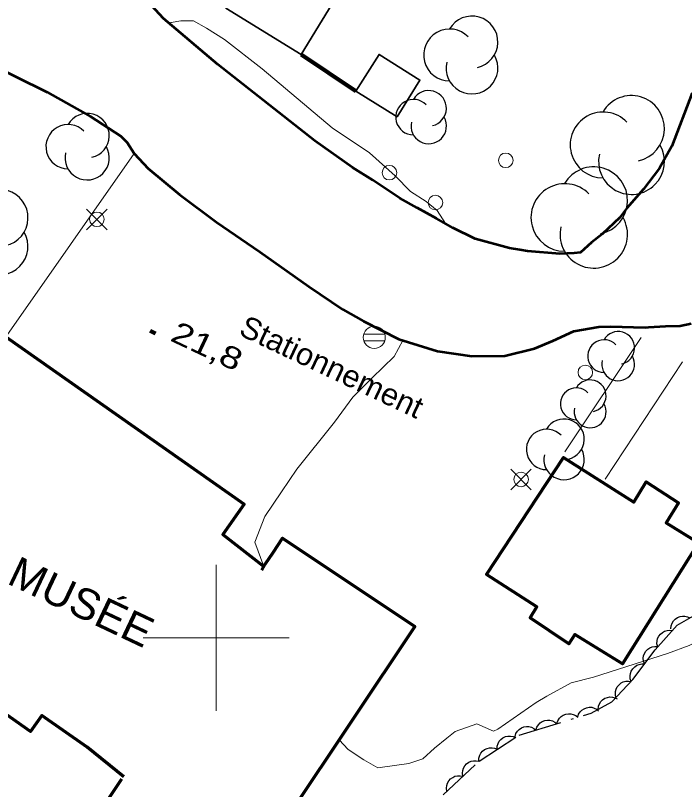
# Model space of a CAD drawing. Extents: x 356765 to 358572, y 5103174 to 5104650.
# Drawn here: x 357286.2 to 357332.1, y 5103689.6 to 5103742.7 of the extents above; entities that cross this region are included whole.
import ezdxf

# ---------------------------------------------------------------- set-up
doc = ezdxf.new("R2010")
doc.units = 0
doc.header["$LTSCALE"] = 0.6
doc.linetypes.add('DOT_DASHED', pattern=[7.7, 5, -1.2, 0.3, -1.2])
for name, color, linetype, lineweight in [('19', 7, 'Continuous', 13), ('2', 7, 'Continuous', 13), ('21', 7, 'Continuous', 53), ('3', 7, 'Continuous', 140), ('31', 7, 'Continuous', 70), ('36', 7, 'Continuous', 13), ('37', 7, 'Continuous', 13), ('44', 7, 'Continuous', 25), ('52', 7, 'Continuous', 13), ('61', 7, 'Continuous', 13)]:
    doc.layers.add(name, color=color, linetype=linetype, lineweight=lineweight)

msp = doc.modelspace()

# ---------------------------------------------------------------- linework, layer by layer
at = {"layer": '19'}
for p, q in [((357323.92, 5103712.75), (357329.15, 5103720.59)), ((357331.97, 5103718.92), (357326.67, 5103710.87))]:
    msp.add_line(p, q, dxfattribs=at)
at = {"layer": '2'}
for points in [[(357296.81, 5103742.1), (357296.92, 5103742.17), (357297.57, 5103742.29), (357298.45, 5103742.29), (357299.34, 5103741.79), (357300.57, 5103741.02), (357303.15, 5103739), (357307.96, 5103734.95), (357310.51, 5103733.24), (357312.27, 5103731.67), (357313.33, 5103730.6), (357314.41, 5103729.9), (357315.15, 5103729.3), (357315.73, 5103728.39)], [(357312.8, 5103720.38), (357312.2, 5103719.29), (357310.69, 5103717.81), (357309.37, 5103716.5), (357308.12, 5103714.77), (357305.54, 5103711.55), (357304.48, 5103710.01), (357303.34, 5103708.31), (357302.66, 5103706.56), (357303.27, 5103704.88)], [(357344.77, 5103704.65), (357343.84, 5103704.34), (357342.61, 5103704.01), (357342, 5103703.96), (357341.38, 5103703.99), (357340.75, 5103703.96), (357339.4, 5103703.84), (357338.68, 5103703.69), (357337.99, 5103703.44), (357337.32, 5103703.09), (357336.72, 5103702.67), (357335.57, 5103701.76), (357334.4, 5103700.73), (357333.14, 5103699.82), (357332.43, 5103699.47), (357330.96, 5103698.93), (357325.87, 5103697.3), (357324.34, 5103696.91), (357322.67, 5103696), (357321.95, 5103695.55), (357319.31, 5103693.74), (357319.02, 5103693.59), (357317.87, 5103694.09)], [(357308.44, 5103692.99), (357309.06, 5103692.33), (357310.13, 5103691.63), (357311.1, 5103691.09), (357313.21, 5103691.37), (357314.17, 5103691.71), (357314.97, 5103692.43), (357315.83, 5103693.11), (357316.39, 5103693.58), (357317.87, 5103694.09)]]:
    msp.add_lwpolyline(points, dxfattribs=at)
at = {"layer": '21'}
for points in [[(357332.65, 5103737.36), (357331.24, 5103733.7), (357330.41, 5103732.19), (357329.31, 5103730.76), (357328.16, 5103729.44), (357327.68, 5103728.8), (357326.48, 5103727.66), (357325.74, 5103727.09), (357324.98, 5103726.42), (357324.56, 5103726.36), (357324.06, 5103726.34), (357323.57, 5103726.33), (357321.36, 5103726.5), (357320.83, 5103726.6), (357320.11, 5103726.71), (357317.77, 5103727.35), (357316.24, 5103728.11), (357315.12, 5103728.73), (357313.78, 5103729.47), (357312.59, 5103730.14), (357310.74, 5103731.36), (357309.36, 5103732.23), (357306.77, 5103734.06), (357300.11, 5103739.31), (357296.4, 5103742.45), (357294.76, 5103744.23)], [(357284.04, 5103739.54), (357288.41, 5103737.4), (357291.38, 5103735.74), (357293.46, 5103734.39), (357293.9, 5103733.95), (357294.37, 5103733.19), (357295.34, 5103732.16), (357297.48, 5103730.39), (357300.03, 5103728.49), (357302.99, 5103726.45), (357306.35, 5103724.09), (357308.68, 5103722.5), (357310.1, 5103721.71), (357312.52, 5103720.46), (357315.19, 5103719.65), (357317.54, 5103719.31), (357319.79, 5103719.32), (357321.83, 5103719.84), (357323.08, 5103720.35), (357324.52, 5103721.01), (357326.24, 5103721.31), (357327.05, 5103721.34), (357329.41, 5103721.28), (357329.65, 5103721.29), (357330.82, 5103721.36), (357331.81, 5103721.39), (357332.58, 5103721.54)]]:
    msp.add_lwpolyline(points, dxfattribs=at)
at = {"layer": '3'}
msp.add_line((357295.47, 5103721.03), (357295.84, 5103720.86), dxfattribs=at)
at = {"layer": '31', "lineweight": 35}
for points in [[(357305.83, 5103739.98), (357310.16, 5103747.06), (357305, 5103750.22), (357300.67, 5103743.15), (357305.83, 5103739.98)], [(357309.59, 5103737.48), (357311.17, 5103739.99), (357313.98, 5103738.23), (357312.41, 5103735.72), (357309.59, 5103737.48)]]:
    msp.add_lwpolyline(points, close=True, dxfattribs=at)
at = {"layer": '31'}
for points in [[(357293.67, 5103690.46), (357291.16, 5103692.5), (357288.05, 5103694.68), (357287.28, 5103693.58), (357273.54, 5103703.24), (357281.4, 5103714.43), (357280.56, 5103715.02), (357284.2, 5103720.2), (357284.91, 5103719.7), (357285.57, 5103720.64), (357301.92, 5103709.15), (357300.47, 5103707.08), (357303.27, 5103704.88)], [(357303.13, 5103704.64), (357303.37, 5103705.05), (357303.9, 5103705.85), (357304.56, 5103706.83), (357313.63, 5103700.78), (357300.67, 5103681.36), (357291.6, 5103687.42), (357293.54, 5103690.32)]]:
    msp.add_lwpolyline(points, dxfattribs=at)
msp.add_lwpolyline([(357333.08, 5103706.51), (357327.87, 5103698.22), (357324.6, 5103700.23), (357324.19, 5103699.59), (357321.54, 5103701.36), (357322, 5103702.12), (357318.55, 5103704.34), (357323.81, 5103712.36), (357328.64, 5103709.3), (357329.49, 5103710.69), (357331.71, 5103709.26), (357330.85, 5103707.88), (357333.08, 5103706.51)], close=True, dxfattribs=at)
at = {"layer": '36'}
for p, q in [((357292.52, 5103727.97), (357291.11, 5103729.38)), ((357291.11, 5103727.97), (357292.52, 5103729.38)), ((357311.56, 5103720.82), (357310.11, 5103720.82)), ((357310.11, 5103720.36), (357311.56, 5103720.36)), ((357321.61, 5103710.14), (357320.2, 5103711.55)), ((357320.2, 5103710.14), (357321.61, 5103711.55))]:
    msp.add_line(p, q, dxfattribs=at)
for centre, radius in [((357319.8638, 5103732.7271), 0.5), ((357311.885, 5103731.8816), 0.5), ((357315.0364, 5103729.8351), 0.5), ((357291.8199, 5103728.6846), 0.5), ((357310.8398, 5103720.5892), 0.7588), ((357325.3202, 5103718.1878), 0.5), ((357320.9126, 5103710.8541), 0.5)]:
    msp.add_circle(centre, radius, dxfattribs=at)
at = {"layer": '37', "lineweight": 158}
msp.add_line((357305.83, 5103739.98), (357309.59, 5103737.48), dxfattribs=at)
at = {"layer": '37'}
msp.add_line((357305.83, 5103739.98), (357309.59, 5103737.48), dxfattribs=at)
at = {"layer": '44', "linetype": 'DOT_DASHED'}
msp.add_lwpolyline([(357315.57, 5103689.23), (357318.03, 5103691.55), (357320.78, 5103693.32), (357325.72, 5103694.83), (357327.13, 5103695.6), (357328.57, 5103697.13), (357330.1, 5103699.18), (357331.62, 5103700.86), (357333.66, 5103702.05), (357334.97, 5103702.3), (357335.56, 5103701.97), (357335.73, 5103700.51), (357335.73, 5103697.02), (357335.07, 5103692.34), (357333.71, 5103687.47)], dxfattribs=at)
at = {"layer": '44'}
for points in [[(357331.19, 5103700.61), (357331.21, 5103700.82), (357331.28, 5103701.01), (357331.36, 5103701.15), (357331.48, 5103701.28), (357331.63, 5103701.39), (357331.81, 5103701.45), (357331.97, 5103701.49), (357332.15, 5103701.48), (357332.33, 5103701.44), (357332.49, 5103701.37)], [(357330.28, 5103699.38), (357330.23, 5103699.58), (357330.24, 5103699.79), (357330.27, 5103699.95), (357330.35, 5103700.11), (357330.47, 5103700.25), (357330.62, 5103700.37), (357330.75, 5103700.46), (357330.93, 5103700.5), (357331.11, 5103700.52), (357331.29, 5103700.49)], [(357329.37, 5103698.2), (357329.3, 5103698.39), (357329.29, 5103698.6), (357329.3, 5103698.76), (357329.37, 5103698.92), (357329.47, 5103699.08), (357329.61, 5103699.21), (357329.73, 5103699.31), (357329.9, 5103699.37), (357330.08, 5103699.41), (357330.26, 5103699.4)], [(357328.47, 5103696.99), (357328.4, 5103697.19), (357328.39, 5103697.39), (357328.41, 5103697.56), (357328.47, 5103697.72), (357328.57, 5103697.88), (357328.71, 5103698.01), (357328.84, 5103698.11), (357329, 5103698.17), (357329.19, 5103698.2), (357329.37, 5103698.2)], [(357327.42, 5103695.91), (357327.38, 5103696.12), (357327.39, 5103696.32), (357327.43, 5103696.48), (357327.51, 5103696.64), (357327.63, 5103696.78), (357327.78, 5103696.9), (357327.92, 5103696.98), (357328.09, 5103697.02), (357328.28, 5103697.03), (357328.45, 5103697.01)], [(357326.19, 5103695.09), (357326.21, 5103695.3), (357326.29, 5103695.48), (357326.37, 5103695.63), (357326.5, 5103695.75), (357326.65, 5103695.85), (357326.83, 5103695.91), (357326.99, 5103695.95), (357327.17, 5103695.93), (357327.35, 5103695.89), (357327.51, 5103695.81)], [(357324.8, 5103694.55), (357324.86, 5103694.75), (357324.97, 5103694.92), (357325.08, 5103695.04), (357325.23, 5103695.13), (357325.4, 5103695.2), (357325.59, 5103695.23), (357325.76, 5103695.23), (357325.93, 5103695.18), (357326.09, 5103695.1), (357326.23, 5103694.99)], [(357321.93, 5103693.67), (357321.99, 5103693.87), (357322.11, 5103694.04), (357322.21, 5103694.16), (357322.36, 5103694.26), (357322.54, 5103694.33), (357322.73, 5103694.35), (357322.89, 5103694.35), (357323.06, 5103694.3), (357323.22, 5103694.22), (357323.36, 5103694.11)], [(357323.36, 5103694.11), (357323.43, 5103694.31), (357323.54, 5103694.48), (357323.65, 5103694.6), (357323.8, 5103694.69), (357323.97, 5103694.76), (357324.16, 5103694.79), (357324.32, 5103694.79), (357324.49, 5103694.74), (357324.66, 5103694.66), (357324.8, 5103694.55)], [(357320.5, 5103693.23), (357320.56, 5103693.43), (357320.67, 5103693.6), (357320.78, 5103693.72), (357320.93, 5103693.82), (357321.1, 5103693.89), (357321.29, 5103693.91), (357321.45, 5103693.92), (357321.62, 5103693.87), (357321.79, 5103693.78), (357321.93, 5103693.67)], [(357319.27, 5103692.35), (357319.27, 5103692.56), (357319.34, 5103692.75), (357319.41, 5103692.9), (357319.53, 5103693.03), (357319.67, 5103693.14), (357319.85, 5103693.22), (357320.01, 5103693.26), (357320.18, 5103693.26), (357320.36, 5103693.23), (357320.53, 5103693.16)], [(357318.01, 5103691.54), (357318.01, 5103691.74), (357318.08, 5103691.94), (357318.15, 5103692.09), (357318.27, 5103692.22), (357318.41, 5103692.33), (357318.59, 5103692.4), (357318.74, 5103692.45), (357318.92, 5103692.45), (357319.1, 5103692.42), (357319.27, 5103692.35)], [(357316.92, 5103690.5), (357316.89, 5103690.71), (357316.91, 5103690.91), (357316.96, 5103691.07), (357317.05, 5103691.22), (357317.17, 5103691.36), (357317.33, 5103691.46), (357317.48, 5103691.54), (357317.65, 5103691.57), (357317.83, 5103691.57), (357318.01, 5103691.53)], [(357315.83, 5103689.47), (357315.79, 5103689.68), (357315.82, 5103689.88), (357315.86, 5103690.04), (357315.96, 5103690.19), (357316.08, 5103690.33), (357316.24, 5103690.43), (357316.38, 5103690.51), (357316.56, 5103690.54), (357316.74, 5103690.54), (357316.92, 5103690.5)]]:
    msp.add_lwpolyline(points, dxfattribs=at)
for centre, radius, start, end in [((357317.5429, 5103740.8398), 1.7788, 282.26917, 149.72626), ((357316.0132, 5103739.9504), 1.7788, 44.11537, 269.80396), ((357317.5429, 5103739.061), 1.7788, 166.93686, 29.62122), ((357314.5778, 5103736.2956), 1.2159, 282.26917, 149.72626), ((357313.5322, 5103735.6876), 1.2159, 44.11537, 269.80396), ((357328.4838, 5103734.9112), 2.2597, 282.26917, 149.72626), ((357291.1547, 5103734.4244), 1.5197, 282.26917, 149.72626), ((357314.5778, 5103735.0797), 1.2159, 166.93686, 29.62122), ((357326.5405, 5103733.7813), 2.2597, 44.11537, 269.80396), ((357289.8478, 5103733.6645), 1.5197, 44.11537, 269.80396), ((357291.1547, 5103732.9047), 1.5197, 166.93686, 29.62122), ((357328.4838, 5103732.6515), 2.2597, 166.93686, 29.62122), ((357325.897, 5103729.9702), 2.3152, 282.26917, 149.72626), ((357323.9059, 5103728.8126), 2.3152, 44.11537, 269.80396), ((357285.1459, 5103728.7911), 1.9535, 282.26917, 149.72626), ((357325.897, 5103727.655), 2.3152, 166.93686, 29.62122), ((357285.1459, 5103726.8376), 1.9535, 166.93686, 29.62122), ((357327.5691, 5103719.867), 1.1231, 282.26917, 149.72626), ((357326.6032, 5103719.3055), 1.1231, 44.11537, 269.80396), ((357327.5691, 5103718.744), 1.1231, 166.93686, 29.62122), ((357325.6464, 5103716.5812), 1.0928, 282.26917, 149.72626), ((357324.7066, 5103716.0348), 1.0928, 44.11537, 269.80396), ((357325.6464, 5103715.4884), 1.0928, 166.93686, 29.62122), ((357323.8599, 5103713.6057), 1.3884, 282.26917, 149.72626), ((357322.6659, 5103712.9115), 1.3884, 44.11537, 269.80396), ((357323.8599, 5103712.2173), 1.3884, 166.93686, 29.62122)]:
    msp.add_arc(centre, radius, start, end, dxfattribs=at)
at = {"layer": '52'}
msp.add_line((357294.37, 5103733.19), (357285.65, 5103720.71), dxfattribs=at)
at = {"layer": '61'}
for p, q in [((357300, 5103695), (357300, 5103705)), ((357295, 5103700), (357305, 5103700))]:
    msp.add_line(p, q, dxfattribs=at)

# ---------------------------------------------------------------- texts
at = {"layer": '3', "width": 1.3}
msp.add_text('21,8   ', height=1.5, rotation=334.72, dxfattribs=at).set_placement((357296.77, 5103720.4))
at = {"layer": '31', "width": 1.05}
msp.add_text('MUSÉE', height=2.1, rotation=334.69, dxfattribs=at).set_placement((357285.57, 5103703.75))
at = {"layer": '52', "width": 1.05}
msp.add_text('Stationnement', height=1.5, rotation=334.69, dxfattribs=at).set_placement((357301.47, 5103720.8))

doc.saveas('drawing.dxf')
